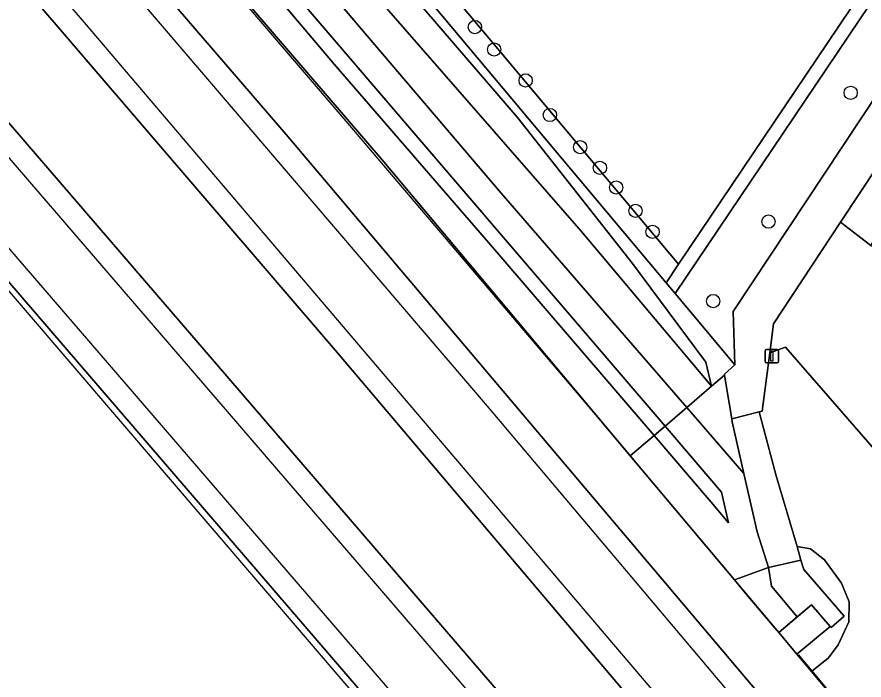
# Model space of a CAD drawing. Extents: x 159279 to 160377, y 384531 to 385888.
# Drawn here: x 159794 to 159856.5, y 384612.4 to 384661.3 of the extents above; entities that cross this region are included whole.
import ezdxf

# ---------------------------------------------------------------- set-up
doc = ezdxf.new("R2010")
doc.units = 0
for name, color, linetype in [('IMGEO_Boom', 7, 'Continuous'), ('IMGEO_Grasland_overig', 7, 'Continuous'), ('IMGEO_Groenvoorziening', 7, 'Continuous'), ('IMGEO_Hek', 7, 'Continuous'), ('IMGEO_Lichtmast', 7, 'Continuous'), ('IMGEO_Muur', 7, 'Continuous'), ('IMGEO_Perron', 7, 'Continuous'), ('IMGEO_Spoor', 7, 'Continuous'), ('IMGEO_Spoorbaan_halfverhard', 7, 'Continuous'), ('IMGEO_Struiken', 7, 'Continuous'), ('IMGEO_Voetpad_halfverhard', 7, 'Continuous'), ('IMGEO_Voetpad_op_trap', 7, 'Continuous'), ('IMGEO_Voetpad_open', 7, 'Continuous')]:
    doc.layers.add(name, color=color, linetype=linetype)

msp = doc.modelspace()

# ---------------------------------------------------------------- linework, layer by layer
at = {"layer": 'IMGEO_Boom'}
for centre in [(159827.777, 384660.538), (159829.198, 384658.879), (159831.52, 384656.6), (159855.499, 384655.683), (159833.313, 384654.05), (159835.54, 384651.679), (159836.998, 384650.152), (159838.199, 384648.698), (159839.626, 384646.984), (159849.436, 384646.187), (159840.883, 384645.434), (159845.358, 384640.322)]:
    msp.add_circle(centre, 0.489, dxfattribs=at)
at = {"layer": 'IMGEO_Grasland_overig'}
msp.add_lwpolyline([(159865.469, 384619.922), (159850.679, 384636.923), (159849.525, 384636.518), (159848.965, 384632.206), (159848.755, 384632.152), (159850.003, 384627.431), (159851.544, 384622.211), (159852.532, 384622.046), (159853.556, 384621.231), (159854.812, 384619.526), (159855.398, 384618.138), (159855.356, 384616.661), (159854.578, 384614.971), (159853.874, 384614.01), (159852.607, 384612.987), (159856.924, 384607.842)], dxfattribs=at)
for points in [[(159846.76, 384631.416), (159846.73, 384631.636), (159846.634, 384632.207), (159846.603, 384632.39), (159846.513, 384632.929), (159846.191, 384634.852), (159845.219, 384634.051), (159843.416, 384632.469), (159847.622, 384627.611)], [(159846.922, 384619.757), (159849.426, 384620.668), (159848.594, 384623.291), (159847.622, 384627.611), (159843.416, 384632.469), (159841.811, 384631.104), (159845.961, 384626.23), (159846.481, 384623.978), (159845.198, 384625.497), (159840.996, 384630.41), (159839.239, 384628.915)], [(159841.811, 384631.104), (159840.996, 384630.41), (159845.198, 384625.497), (159846.481, 384623.978), (159845.961, 384626.23)], [(159853.995, 384616.315), (159851.527, 384614.275), (159852.607, 384612.987), (159853.874, 384614.01), (159854.578, 384614.971), (159855.356, 384616.661), (159855.398, 384618.138), (159854.812, 384619.526), (159853.556, 384621.231), (159852.532, 384622.046), (159851.544, 384622.211), (159851.831, 384621.222), (159852.036, 384620.512), (159855.012, 384617.077), (159854.066, 384616.236)], [(159851.539, 384617.033), (159849.661, 384619.29), (159849.426, 384620.668), (159846.922, 384619.757), (159848.065, 384618.395), (159848.242, 384618.189), (159849.578, 384616.598), (159850.188, 384615.871)]]:
    msp.add_lwpolyline(points, close=True, dxfattribs=at)
at = {"layer": 'IMGEO_Groenvoorziening'}
for points in [[(159800.8, 384713.041), (159797.746, 384710.289), (159790.11, 384703.408), (159810.797, 384678.74), (159812.016, 384679.745), (159842.792, 384643.041), (159853.801, 384659.395), (159862.37, 384672.124), (159857.22, 384674.413), (159835.436, 384698.96), (159825.142, 384686.909), (159816.731, 384696.515), (159815.747, 384695.717)], [(159841.876, 384641.68), (159842.792, 384643.041), (159812.016, 384679.745), (159810.797, 384678.74)], [(159862.37, 384672.124), (159853.801, 384659.395), (159842.792, 384643.041), (159841.876, 384641.68), (159842.545, 384640.883), (159863.298, 384671.711)], [(159863.298, 384671.711), (159842.545, 384640.883), (159846.96, 384635.618), (159846.839, 384639.549), (159867.03, 384670.053)], [(159850.679, 384636.923), (159865.469, 384619.922), (159873.355, 384631.822), (159856.983, 384644.42), (159854.757, 384646.133), (159849.8, 384638.634), (159849.525, 384636.518)]]:
    msp.add_lwpolyline(points, close=True, dxfattribs=at)
msp.add_lwpolyline([(159866.11, 384663.309), (159854.757, 384646.133), (159856.983, 384644.42), (159868.715, 384662.189), (159866.825, 384663.472)], dxfattribs=at)
at = {"layer": 'IMGEO_Hek'}
for points in [[(159850.33, 384615.746), (159836.166, 384632.562), (159818.138, 384653.768), (159811.531, 384661.473), (159808.945, 384664.539), (159793.296, 384682.728), (159775.095, 384703.859), (159745.038, 384738.717), (159729.35, 384756.925), (159711.108, 384778.065), (159708.985, 384780.53)], [(159810.797, 384678.74), (159841.876, 384641.68)], [(159841.876, 384641.68), (159842.545, 384640.883)], [(159842.545, 384640.883), (159846.96, 384635.618)], [(159846.96, 384635.618), (159846.179, 384634.925)], [(159851.661, 384614.228), (159858.056, 384606.515), (159879.862, 384580.495), (159884.409, 384574.938), (159886.093, 384572.852), (159892.982, 384564.38), (159895.203, 384566.309), (159896.935, 384566.422), (159903.949, 384566.887), (159908.202, 384567.204)]]:
    msp.add_lwpolyline(points, dxfattribs=at)
at = {"layer": 'IMGEO_Lichtmast'}
for p, q in [((159849.187, 384635.856), (159849.187, 384636.656)), ((159849.187, 384636.656), (159849.187, 384635.856)), ((159849.287, 384636.756), (159850.077, 384636.756)), ((159850.077, 384636.756), (159849.287, 384636.756)), ((159850.177, 384636.656), (159850.177, 384635.856)), ((159850.177, 384635.856), (159850.177, 384636.656)), ((159850.077, 384635.756), (159849.287, 384635.756)), ((159849.287, 384635.756), (159850.077, 384635.756))]:
    msp.add_line(p, q, dxfattribs=at)
msp.add_lwpolyline([(159849.607, 384636.631), (159849.757, 384636.631), (159849.757, 384635.881), (159849.607, 384635.881), (159849.607, 384636.631)], dxfattribs=at)
for centre, start, end in [((159849.287, 384636.656), 90, 180), ((159849.287, 384636.656), 90, 180), ((159850.077, 384636.656), 0, 90), ((159850.077, 384636.656), 360, 90), ((159849.287, 384635.856), 180, 270), ((159849.287, 384635.856), 180, 270), ((159850.077, 384635.856), 270, 0), ((159850.077, 384635.856), 270, 0)]:
    msp.add_arc(centre, 0.1, start, end, dxfattribs=at)
at = {"layer": 'IMGEO_Muur'}
for points in [[(159708.721, 384780.592), (159708.989, 384780.832), (159739.154, 384745.893), (159820.926, 384650.745), (159848.065, 384618.395)], [(159850.188, 384615.871), (159852.62, 384617.929)]]:
    msp.add_lwpolyline(points, dxfattribs=at)
at = {"layer": 'IMGEO_Perron'}
for points in [[(159682.86, 384787.065), (159680.593, 384785.107), (159723.551, 384734.618), (159856.674, 384579.95), (159859.326, 384582.212), (159857.752, 384584.057), (159859.819, 384585.82), (159861.317, 384584.011), (159861.633, 384584.28), (159843.469, 384606.024), (159817.635, 384636.512), (159780.079, 384680.271), (159685.761, 384789.572), (159683.522, 384787.637)], [(159673.132, 384781.501), (159849.832, 384575.163), (159850.121, 384575.41), (159850.308, 384575.569), (159720.743, 384726.19), (159673.442, 384781.767)]]:
    msp.add_lwpolyline(points, close=True, dxfattribs=at)
msp.add_lwpolyline([(159705.806, 384777.987), (159813.847, 384652.602), (159856.495, 384602.187), (159881.522, 384572.049), (159882.29, 384572.722), (159883.132, 384573.462), (159884.317, 384574.394), (159884.72, 384574.699), (159856.924, 384607.842), (159852.607, 384612.987), (159851.527, 384614.275), (159850.188, 384615.871), (159849.578, 384616.598), (159848.242, 384618.189), (159848.065, 384618.395), (159846.922, 384619.757), (159839.239, 384628.915), (159820.926, 384650.745), (159739.154, 384745.893)], dxfattribs=at)
at = {"layer": 'IMGEO_Spoor'}
for points in [[(159301.497, 385259.214), (159350.26, 385200.096), (159400.347, 385139.575), (159458.506, 385069.019), (159461.408, 385065.665), (159537.085, 384973.835), (159556.866, 384949.961), (159594.941, 384904.522), (159629.132, 384864.413), (159796.415, 384670.308), (159828.837, 384632.397), (159847.171, 384610.66), (159881.165, 384569.851), (159890.023, 384559.093)], [(159298.199, 385256.49), (159411.661, 385119.073), (159479.574, 385036.952), (159497.518, 385015.086), (159547.984, 384954.122), (159574.623, 384922.081), (159600.311, 384891.721), (159624.474, 384863.39), (159693.925, 384782.643), (159798.951, 384660.882), (159851.357, 384599.293), (159887.061, 384556.423)], [(159292.269, 385251.591), (159303.604, 385237.883), (159381.29, 385143.78), (159423.02, 385093.315), (159434.25, 385079.86), (159454.7, 385054.967), (159609.414, 384867.732), (159645.768, 384823.978), (159681.181, 384781.708), (159706.75, 384751.729), (159755.58, 384694.837), (159880.093, 384550.14)], [(159288.968, 385248.86), (159394.808, 385120.766), (159451.562, 385051.926), (159485.007, 385011.602), (159559.99, 384920.75), (159634.682, 384830.526), (159669.934, 384788.543), (159680.14, 384776.226), (159725.395, 384723.206), (159772.582, 384668.348), (159876.925, 384547.284)]]:
    msp.add_lwpolyline(points, dxfattribs=at)
at = {"layer": 'IMGEO_Spoorbaan_halfverhard'}
msp.add_lwpolyline([(159681.203, 384789.053), (159681.84, 384789.625), (159683.522, 384787.637), (159685.761, 384789.572), (159780.079, 384680.271), (159817.635, 384636.512), (159843.469, 384606.024), (159861.633, 384584.28), (159861.317, 384584.011), (159865.13, 384579.405), (159866.555, 384577.735), (159864.582, 384576.052), (159863.132, 384577.751), (159859.326, 384582.212), (159856.674, 384579.95), (159723.551, 384734.618), (159680.593, 384785.107), (159682.86, 384787.065)], close=True, dxfattribs=at)
msp.add_lwpolyline([(159673.442, 384781.767), (159720.743, 384726.19), (159850.308, 384575.569), (159850.121, 384575.41), (159875.323, 384545.859), (159892.012, 384560.888), (159882.29, 384572.722), (159881.522, 384572.049), (159856.495, 384602.187), (159813.847, 384652.602), (159705.806, 384777.987)], dxfattribs=at)
at = {"layer": 'IMGEO_Struiken'}
for points in [[(159845.219, 384634.051), (159844.822, 384635.807), (159839.404, 384643.104), (159830.925, 384653.863), (159773.848, 384720.135), (159754.404, 384742.922), (159716.713, 384786.685), (159715.138, 384785.362), (159729.195, 384768.964), (159780.348, 384709.661), (159807.067, 384678.219), (159835.608, 384645.48)], [(159725.139, 384777.458), (159717.032, 384786.85), (159717.262, 384787.043), (159717.212, 384787.104), (159716.713, 384786.685), (159754.404, 384742.922), (159773.848, 384720.135), (159830.925, 384653.863), (159839.404, 384643.104), (159844.822, 384635.807), (159845.219, 384634.051), (159846.191, 384634.852), (159846.179, 384634.925), (159846.96, 384635.618), (159842.545, 384640.883), (159841.876, 384641.68), (159810.797, 384678.74), (159790.11, 384703.408), (159785.563, 384709.212), (159783.808, 384710.477), (159779.804, 384714.132), (159747.067, 384752.056)], [(159845.219, 384634.051), (159835.608, 384645.48), (159807.067, 384678.219), (159780.348, 384709.661), (159729.195, 384768.964), (159715.138, 384785.362), (159713.548, 384784.025), (159724.281, 384771.502), (159738.145, 384754.947), (159776.082, 384710.891), (159804.245, 384677.972), (159817.151, 384663.063), (159829.711, 384648.296), (159843.416, 384632.469)], [(159843.416, 384632.469), (159829.711, 384648.296), (159817.151, 384663.063), (159804.245, 384677.972), (159776.082, 384710.891), (159738.145, 384754.947), (159724.281, 384771.502), (159713.548, 384784.025), (159711.85, 384782.567), (159744.242, 384744.964), (159841.811, 384631.104)], [(159841.811, 384631.104), (159744.242, 384744.964), (159711.85, 384782.567), (159710.988, 384781.806), (159733.897, 384755.074), (159748.737, 384737.971), (159765.005, 384718.69), (159778.719, 384702.997), (159806.557, 384670.634), (159817.393, 384657.804), (159829.258, 384644.114), (159840.996, 384630.41)], [(159709.376, 384780.384), (159739.154, 384745.893), (159820.926, 384650.745), (159839.239, 384628.915), (159840.996, 384630.41), (159829.258, 384644.114), (159817.393, 384657.804), (159806.557, 384670.634), (159778.719, 384702.997), (159765.005, 384718.69), (159748.737, 384737.971), (159733.897, 384755.074), (159710.988, 384781.806)]]:
    msp.add_lwpolyline(points, close=True, dxfattribs=at)
at = {"layer": 'IMGEO_Voetpad_halfverhard'}
msp.add_lwpolyline([(159868.322, 384666.681), (159885.403, 384692.531), (159882.522, 384694.32), (159869.522, 384673.668), (159867.03, 384670.053), (159846.839, 384639.549), (159846.96, 384635.618), (159846.179, 384634.925), (159846.191, 384634.852), (159846.513, 384632.929), (159846.603, 384632.39), (159846.634, 384632.207), (159846.73, 384631.636), (159848.755, 384632.152), (159848.965, 384632.206), (159849.525, 384636.518), (159849.8, 384638.634), (159854.757, 384646.133), (159866.11, 384663.309)], dxfattribs=at)
at = {"layer": 'IMGEO_Voetpad_op_trap'}
for points in [[(159848.755, 384632.152), (159846.73, 384631.636), (159846.76, 384631.416), (159847.622, 384627.611), (159848.594, 384623.291), (159849.426, 384620.668), (159851.831, 384621.222), (159851.544, 384622.211), (159850.003, 384627.431)], [(159853.995, 384616.315), (159852.62, 384617.929), (159851.539, 384617.033), (159850.188, 384615.871), (159851.527, 384614.275)]]:
    msp.add_lwpolyline(points, close=True, dxfattribs=at)
at = {"layer": 'IMGEO_Voetpad_open'}
msp.add_lwpolyline([(159853.995, 384616.315), (159854.066, 384616.236), (159855.012, 384617.077), (159852.036, 384620.512), (159851.831, 384621.222), (159849.426, 384620.668), (159849.661, 384619.29), (159851.539, 384617.033), (159852.62, 384617.929)], close=True, dxfattribs=at)

doc.saveas('drawing.dxf')
